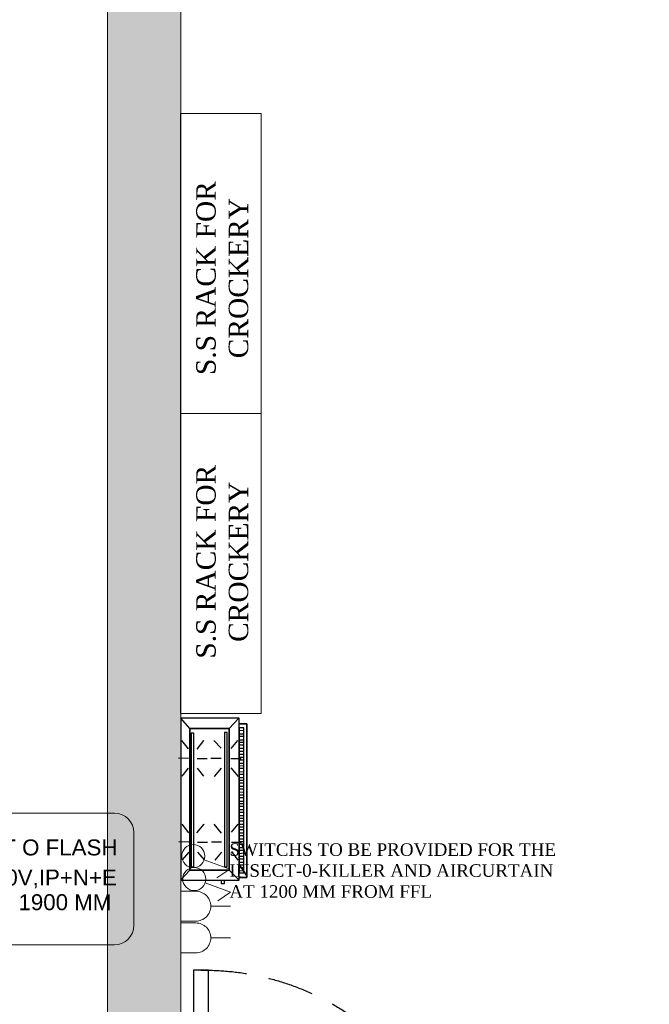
# Model space of a CAD drawing. Extents: x 3940905 to 4145695, y 925352 to 1109797.
# Tile 906 of 1056: x 4059528 to 4061466, y 1095954 to 1098985. Entities that reach past the tile are written whole.
import ezdxf

# ---------------------------------------------------------------- set-up
doc = ezdxf.new("R2010")
doc.units = 0
doc.header["$LTSCALE"] = 750
doc.header["$MEASUREMENT"] = 0
doc.linetypes.add('DASHED2', pattern=[0.375, 0.25, -0.125])
doc.layers.get('0').update_dxf_attribs({"linetype": 'CONTINUOUS', "lineweight": 0})
for name, color, linetype, lineweight in [('A-WALL', 7, 'CONTINUOUS', 30), ('CKD Dimensions', 7, 'CONTINUOUS', 0), ('CKD Equipments', 252, 'CONTINUOUS', 0), ('CKD-Electrical Text', 7, 'CONTINUOUS', 25), ('ELE-TEXT', 255, 'CONTINUOUS', 25), ('HATCH', 7, 'CONTINUOUS', 0), ('wall', 7, 'CONTINUOUS', 25)]:
    doc.layers.add(name, color=color, linetype=linetype, lineweight=lineweight)
for name, color, linetype in [('DOOR', 44, 'CONTINUOUS'), ('ELEC', 7, 'CONTINUOUS'), ('ELECTRICAL', 1, 'CONTINUOUS'), ('TEXT', 7, 'CONTINUOUS'), ('TEXT2', 4, 'CONTINUOUS')]:
    doc.layers.add(name, color=color, linetype=linetype)
doc.styles.add('ARIAL', font='arial.ttf')
doc.styles.add('CKD_Dimension Text', font='BOOKOS.TTF')
doc.styles.add('TXT1', font='times.ttf')

# ---------------------------------------------------------------- blocks, each defined once
blk = doc.blocks.new('EDFDSCX')
blk.add_line((498130.4, -854141.4, 0), (498655.5, -854140.9, 0))
at = {"layer": 'DOOR', "elevation": 0}
for points in [[(498666.1, -853504), (498666.6, -854051.5), (498635.9, -854051.6), (498635.4, -853504)], [(498092.9, -854052.1), (498114.7, -854052.1), (498114.7, -854087.2), (498130.4, -854087.2), (498130.4, -854141.4), (498092.9, -854141.4)], [(498692.9, -854051.5), (498671, -854051.5), (498671.1, -854086.7), (498655.4, -854086.7), (498655.5, -854140.9), (498693, -854140.8)]]:
    blk.add_lwpolyline(points, close=True, dxfattribs=at)
at = {"layer": 'DOOR', "color": 8, "linetype": 'DASHED2', "ltscale": 0.5}
blk.add_arc((498643.6, -854033.2, 0), 529.3, 89.2264, 182.0402, dxfattribs=at)
blk = doc.blocks.new('G$C5D6E6DED')
at = {"layer": 'ELEC', "color": 5, "lineweight": 0}
for p, q in [((68.9, 125.6), (147.5, 97.6)), ((147.5, 97.6), (107.9, 70.6)), ((71.8, 55), (150.4, 27)), ((150.4, 27), (110.8, 0))]:
    blk.add_line(p, q, dxfattribs=at)
for centre in [(35.5, 137.5), (38.4, 66.9)]:
    blk.add_circle(centre, 35.5, dxfattribs=at)
blk = doc.blocks.new('G$C239D97CD')
at = {"layer": 'TEXT2', "color": 7, "insert": (0, 167.7416), "char_height": 38.7096, "width": 1078.987059, "attachment_point": 1, "style": 'CKD_Dimension Text'}
blk.add_mtext('SWITCHS TO BE PROVIDED FOR THE INSECT-0-KILLER AND AIRCURTAIN AT 1200 MM FROM FFL', dxfattribs=at)
blk = doc.blocks.new('A$C16B70BD9')
at = {"layer": 'ELECTRICAL', "color": 5, "lineweight": 0}
blk.add_line((-92.3, 0), (-154.3, 0), dxfattribs=at)
blk.add_lwpolyline([(0, 46.4), (0, -46.4), (-46.4, -46.4, -0.414214), (-92.9, 0), (-92.9, 0, -0.414214), (-46.4, 46.4), (0, 46.4)], format="xyb", dxfattribs=at)
blk = doc.blocks.new('G$CD5B1A49A')
at = {"color": 3}
for points in [[(498.2, 186.8), (0, 186.8), (0, 6.8), (498.2, 6.8)], [(475.5, 201.3), (29, 201.3), (29, 186.8), (475.5, 186.7)], [(467.7, 156.5), (467.7, 34.7), (31.3, 34.7), (31.3, 156.5)], [(31.3, 34.7), (467.7, 34.7), (467.7, 156.5), (31.3, 156.5)], [(457.3, 150.1), (43.7, 150.1), (43.6, 141.9), (457.3, 141.9)], [(43.6, 141.9), (457.3, 141.9), (457.3, 150.1), (43.6, 150.1)], [(456.9, 47.7), (45.7, 47.7), (45.7, 39.4), (456.9, 39.4)], [(45.7, 39.4), (456.9, 39.4), (456.9, 47.7), (45.7, 47.7)]]:
    blk.add_lwpolyline(points, close=True, dxfattribs=at)
for points in [[(31.3, 156.5), (0.6, 184.4), (0.6, 184.4)], [(490, 186.8), (490, 210), (17, 210), (17, 186.8)], [(17, 186.8), (17, 210), (490, 210), (490, 186.8)], [(37, 186.6), (37.1, 201), (37.1, 201)], [(47.4, 188.9), (47.5, 200.9), (47.5, 200.9)], [(55.4, 188.9), (55.5, 200.9), (55.5, 200.9)], [(65.8, 188.8), (65.9, 200.8), (65.9, 200.8)], [(92.5, 161.7), (68.6, 182.6), (68.6, 182.6)], [(73.8, 188.7), (73.9, 200.7), (73.9, 200.7)], [(81.8, 188.6), (81.9, 200.6), (81.9, 200.6)], [(92.2, 188.6), (92.3, 200.6), (92.3, 200.6)], [(101, 188.5), (101.1, 200.5), (101.1, 200.5)], [(110.6, 188.4), (110.7, 200.4), (110.7, 200.4)], [(119.4, 188.3), (119.5, 200.3), (119.5, 200.3)], [(123.7, 161.6), (123.8, 192.8), (123.8, 192.8)], [(127.4, 188.3), (127.5, 200.3), (127.5, 200.3)], [(137.8, 188.2), (137.9, 202.6), (137.9, 202.6)], [(145.8, 188.1), (145.9, 202.5), (145.9, 202.5)], [(152.5, 161.5), (179, 183.8), (179, 183.8)], [(153.8, 188), (153.9, 202.4), (153.9, 202.4)], [(164.2, 188), (164.3, 202.4), (164.3, 202.4)], [(172.2, 187.9), (172.3, 202.3), (172.3, 202.3)], [(182.6, 187.8), (182.7, 202.2), (182.7, 202.2)], [(190.6, 187.7), (190.7, 202.1), (190.7, 202.1)], [(198.6, 187.7), (198.7, 202.1), (198.7, 202.1)], [(209, 187.6), (209.1, 202), (209.1, 202)], [(217, 187.5), (217.1, 201.9), (217.1, 201.9)], [(227.4, 187.4), (225.9, 201.8), (225.9, 201.8)], [(235.4, 187.3), (235.5, 201.7), (235.5, 201.7)], [(244.2, 187.3), (244.3, 201.7), (244.3, 201.7)], [(254.6, 187.2), (254.7, 201.6), (254.7, 201.6)], [(262.6, 187.1), (262.7, 201.5), (262.7, 201.5)], [(270.6, 187.1), (270.7, 201.5), (270.7, 201.5)], [(281, 187), (281.1, 201.4), (281.1, 201.4)], [(289, 186.9), (289.1, 201.3), (289.1, 201.3)], [(299.4, 186.8), (299.5, 201.2), (299.5, 201.2)], [(307.4, 186.7), (307.5, 201.1), (307.5, 201.1)], [(315.4, 186.7), (315.5, 201.1), (315.5, 201.1)], [(325.8, 186.6), (325.9, 201), (325.9, 201)], [(350.9, 163.3), (326.2, 183.3), (326.2, 183.3)], [(333.8, 186.5), (333.9, 200.9), (333.9, 200.9)], [(342.6, 186.4), (342.7, 200.8), (342.7, 200.8)], [(352.2, 188), (352.3, 200.8), (352.3, 200.8)], [(361, 187.9), (361.1, 200.7), (361.1, 200.7)], [(370.6, 187.8), (370.7, 200.6), (370.7, 200.6)], [(379.4, 187.7), (379.5, 200.5), (379.5, 200.5)], [(381.3, 163.2), (381.4, 193.6), (381.4, 193.6)], [(387.4, 187.7), (387.5, 200.5), (387.5, 200.5)], [(397.8, 187.6), (397.9, 200.4), (397.9, 200.4)], [(405.8, 187.5), (405.9, 200.3), (405.9, 200.3)], [(410.1, 163.1), (436.6, 183), (436.6, 183)], [(416.2, 187.4), (413.9, 200.2), (413.9, 200.2)], [(424.2, 187.4), (424.3, 200.2), (424.3, 200.2)], [(432.2, 187.3), (432.3, 200.1), (432.3, 200.1)], [(442.6, 187.2), (442.7, 201.6), (442.7, 201.6)], [(450.6, 187.1), (450.7, 201.5), (450.7, 201.5)], [(459.4, 187.1), (459.5, 201.5), (459.5, 201.5)], [(467.7, 156.5), (498.2, 186.8), (498.2, 186.8)], [(469, 187), (469.1, 201.4), (469.1, 201.4)], [(92.4, 131.3), (68.3, 109), (68.3, 109)], [(123.6, 131.2), (123.5, 100), (123.5, 100)], [(154, 131.1), (178.7, 110.2), (178.7, 110.2)], [(353.2, 132.1), (325.9, 109.7), (325.9, 109.7)], [(381.2, 132), (381.1, 101.6), (381.1, 101.6)], [(412.4, 131.9), (436.3, 111.8), (436.3, 111.8)], [(498, 131.6), (508.4, 131.6), (508.4, 142), (498, 142)], [(94.6, 57.7), (68.2, 77.8), (68.2, 77.8)], [(123.4, 57.6), (123.5, 88), (123.5, 88)], [(153.8, 57.5), (178.6, 77.4), (178.6, 77.4)], [(353, 56.9), (325.8, 79.3), (325.8, 79.3)], [(381, 58.4), (381.1, 89.6), (381.1, 89.6)], [(412.2, 58.3), (436.2, 79), (436.2, 79)], [(31.3, 34.7), (0, 6.8), (0, 6.8)], [(94.5, 30.5), (68, 10.6), (68, 10.6)], [(123.3, 30.4), (123.2, 0), (123.2, 0)], [(352.9, 32.1), (325.6, 11.3), (325.6, 11.3)], [(380.9, 32), (380.8, 0.8), (380.8, 0.8)], [(412.1, 31.9), (436, 11), (436, 11)], [(467.7, 34.7), (497.6, 6.8), (497.6, 6.8)], [(153.7, 30.3), (178.4, 10.2), (178.4, 10.2)]]:
    blk.add_lwpolyline(points, dxfattribs=at)
blk = doc.blocks.new('G$CDDD3E1F5')
at = {"layer": 'CKD Dimensions', "ltscale": 0.2}
for p, q in [((50, 337.8, -0.2), (590, 337.8, -0.2)), ((0, 50, -0.2), (0, 287.8, -0.2)), ((640, 287.8, -0.2), (640, 50, -0.2)), ((590, 0, -0.2), (50, 0, -0.2))]:
    blk.add_line(p, q, dxfattribs=at)
for centre, start, end in [((50, 287.8, -0.2), 90, 180), ((590, 287.8, -0.2), 0, 90), ((50, 50, -0.2), 180, 270), ((590, 50, -0.2), 270, 0)]:
    blk.add_arc(centre, 50, start, end, dxfattribs=at)
at = {"layer": 'ELE-TEXT', "color": 4, "linetype": 'Continuous', "style": 'ARIAL'}
for s, p in [('FOR', (35.5, 229.4)), (' 1900 MM', (327.9, 88.9))]:
    blk.add_text(s, height=40.92, dxfattribs=at).set_placement(p)
at = {"layer": 'ELE-TEXT', "color": 1, "linetype": 'Continuous', "style": 'ARIAL'}
blk.add_text('PEST O FLASH', height=40.92, dxfattribs=at).set_placement((187.9, 229.4))
at = {"layer": 'ELE-TEXT', "color": 5, "linetype": 'Continuous', "style": 'ARIAL'}
for s, height, p in [('%%U5', 28.64, (38.4, 172.8, 4454.1)), ('AMP,220V,IP+N+E', 40.921, (106.8, 152.3)), ('15', 28.64, (64.3, 143.8)), ('FFL-SO @', 40.92, (50.7, 88.9))]:
    blk.add_text(s, height=height, dxfattribs=at).set_placement(p)

msp = doc.modelspace()

# ---------------------------------------------------------------- hatches: boundary and pattern name
at = {"layer": 'HATCH'}
h = msp.add_hatch(color=8, dxfattribs=at)
h.dxf.hatch_style = 1
h.paths.add_polyline_path([(4072393.8, 1102144.6), (4059798.8, 1102144.6), (4059798.8, 1088099.6), (4059668.8, 1088099.6), (4059668.8, 1074136.6), (4059831.8, 1074136.6), (4059831.8, 1067612.6), (4060288.8, 1067612.6), (4060288.8, 1072186.6), (4060288.8, 1074299.6), (4059898.8, 1074299.6), (4059898.8, 1087869.6), (4060023.8, 1087869.6), (4060023.8, 1101914.6), (4072393.8, 1101914.6)])

# ---------------------------------------------------------------- linework, layer by layer
at = {"layer": 'CKD Equipments', "color": 52}
for p, q in [((4060023.5, 1098696.4), (4060023.5, 1097773.2)), ((4060271.5, 1098696.4), (4060023.5, 1098696.4)), ((4060271.5, 1097773.2), (4060271.5, 1098696.4)), ((4060023.5, 1097773.2), (4060271.5, 1097773.2)), ((4060023.5, 1097773.2), (4060023.5, 1096850)), ((4060271.5, 1097773.2), (4060023.5, 1097773.2)), ((4060271.5, 1096850), (4060271.5, 1097773.2)), ((4060023.5, 1096850), (4060271.5, 1096850))]:
    msp.add_line(p, q, dxfattribs=at)
at = {"layer": 'wall', "lineweight": 0, "ltscale": 2}
msp.add_lwpolyline([(4072393.8, 1102144.6), (4059798.8, 1102144.6), (4059798.8, 1088099.6), (4059668.8, 1088099.6), (4059668.8, 1074136.6), (4059831.8, 1074136.6), (4059831.8, 1067612.6), (4060288.8, 1067612.6), (4060288.8, 1074299.6), (4059898.8, 1074299.6), (4059898.8, 1087869.6), (4060023.8, 1087869.6), (4060023.8, 1101914.6), (4072393.8, 1101914.6)], close=True, dxfattribs=at)

# ---------------------------------------------------------------- block references
at = {"layer": 'A-WALL', "rotation": 270}
msp.add_blockref('G$CD5B1A49A', (4060017, 1096834.9), dxfattribs=at)
at = {"layer": 'CKD Equipments', "ltscale": 0.25}
for name, p in [('G$C5D6E6DED', (4060027.1, 1096273.1)), ('G$C239D97CD', (4060173.7, 1096282.4))]:
    msp.add_blockref(name, p, dxfattribs=at)
at = {"layer": 'CKD-Electrical Text', "color": 4, "linetype": 'Continuous', "xscale": 1.2, "yscale": 1.2, "zscale": 1.2}
msp.add_blockref('G$CDDD3E1F5', (4059112, 1096137.5, 0.3), dxfattribs=at)
at = {"layer": 'DOOR', "xscale": -1.499832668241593, "yscale": 1.499832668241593, "zscale": 1.499832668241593, "rotation": 0.05714005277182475}
msp.add_blockref('EDFDSCX', (4806701.7, 2376917.7, 0), dxfattribs=at)
at = {"layer": 'ELECTRICAL', "color": 251, "xscale": -0.9906000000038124, "yscale": 0.9906000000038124, "zscale": 0.9906000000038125, "rotation": 359.9999999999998}
for p in [(4060024.4, 1096256.5, -0.1), (4060024.4, 1096158.9, -0.1)]:
    msp.add_blockref('A$C16B70BD9', p, dxfattribs=at)

# ---------------------------------------------------------------- texts
at = {"layer": 'TEXT', "char_height": 60, "width": 1005.12, "attachment_point": 2, "rotation": 90, "style": 'TXT1'}
for insert in [(4060071.5, 1098189.9), (4060071.5, 1097316.8)]:
    msp.add_mtext('S.S RACK FOR CROCKERY ', dxfattribs=dict(at, insert=insert))

doc.saveas('drawing.dxf')
